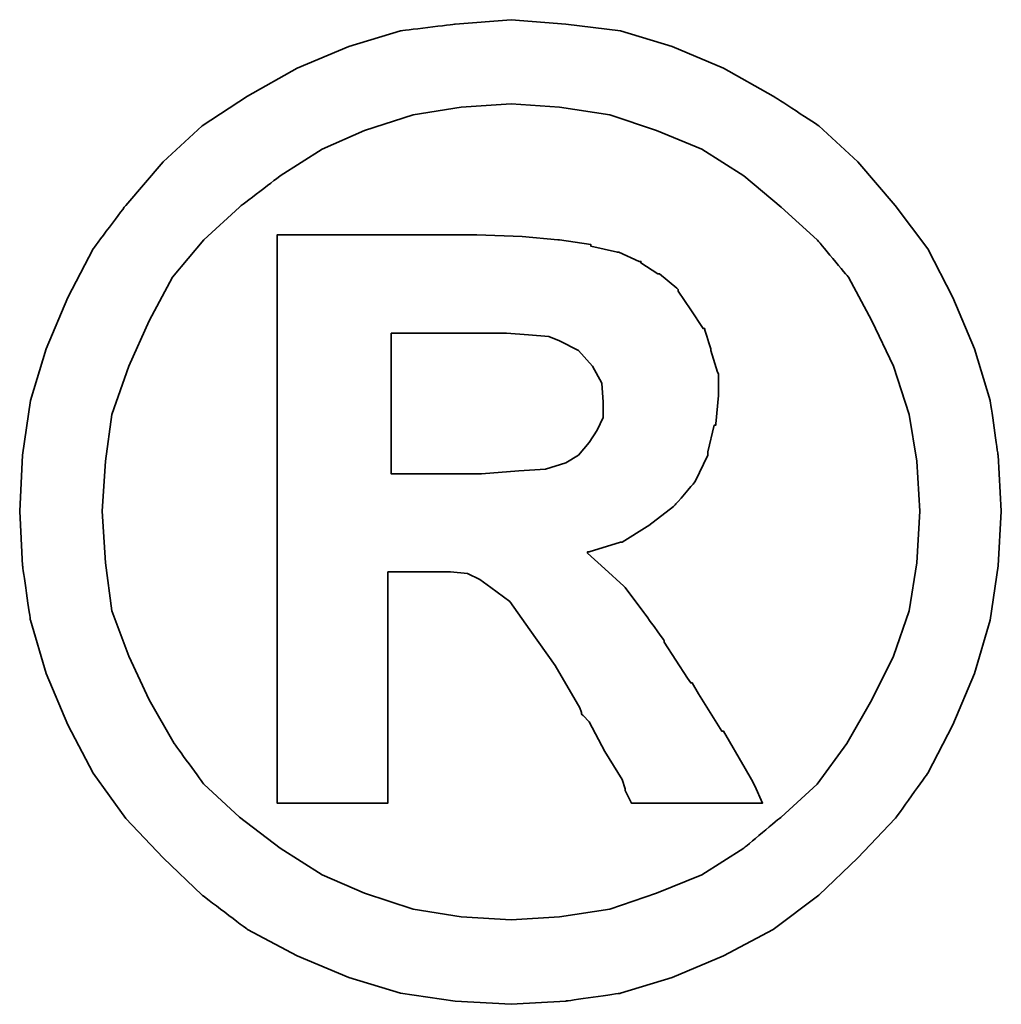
# Model space of a CAD drawing. Header units: millimetres. Extents: x -257 to 3135, y -1556 to 860.
# Tile 511 of 633: x 1346.06 to 1347.54, y -738.18 to -736.7. Entities that reach past the tile are written whole.
import ezdxf

# ---------------------------------------------------------------- set-up
doc = ezdxf.new("R2010")
doc.units = ezdxf.units.MM
doc.layers.add('DIM', color=4, linetype='CONTINUOUS')
doc.layers.add('layer 1', color=7, linetype='CONTINUOUS')

# ---------------------------------------------------------------- blocks, each defined once
blk = doc.blocks.new('TBI MOTION logo(完整正式版)')
at = {"layer": 'layer 1', "color": 22, "lineweight": 35}
for points, knots in [([(81.20634, 4.98624), (81.20634, 4.98624), (81.18649, 5.32862), (81.18649, 5.32862), (81.18649, 5.32862), (81.18649, 5.32862), (81.13886, 5.66206), (81.13886, 5.66206), (81.13886, 5.66206), (81.13886, 5.66206), (81.04359, 5.97764), (81.04359, 5.97764), (81.04359, 5.97764), (81.04359, 5.97764), (80.91061, 6.29124), (80.91061, 6.29124), (80.91061, 6.29124), (80.91061, 6.29124), (80.75778, 6.58697), (80.75778, 6.58697), (80.75778, 6.58697), (80.75778, 6.58697), (80.5593, 6.85294), (80.5593, 6.85294), (80.5593, 6.85294), (80.5593, 6.85294), (80.33105, 7.1189), (80.33105, 7.1189), (80.33105, 7.1189), (80.33105, 7.1189), (80.09287, 7.33921), (80.09287, 7.33921), (80.09287, 7.33921), (80.09287, 7.33921), (79.815, 7.51982), (79.815, 7.51982), (79.815, 7.51982), (79.815, 7.51982), (79.51133, 7.69051), (79.51133, 7.69051), (79.51133, 7.69051), (79.51133, 7.69051), (79.19773, 7.8235), (79.19773, 7.8235), (79.19773, 7.8235), (79.19773, 7.8235), (78.88215, 7.91877), (78.88215, 7.91877), (78.88215, 7.91877), (78.88215, 7.91877), (78.54871, 7.95846), (78.54871, 7.95846), (78.54871, 7.95846), (78.54871, 7.95846), (78.21526, 7.98625), (78.21526, 7.98625), (78.21526, 7.98625), (78.21526, 7.98625), (77.87388, 7.95846), (77.87388, 7.95846), (77.87388, 7.95846), (77.87388, 7.95846), (77.54044, 7.91877), (77.54044, 7.91877), (77.54044, 7.91877), (77.54044, 7.91877), (77.22485, 7.8235), (77.22485, 7.8235), (77.22485, 7.8235), (77.22485, 7.8235), (76.91027, 7.69051), (76.91027, 7.69051), (76.91027, 7.69051), (76.91027, 7.69051), (76.6056, 7.51982), (76.6056, 7.51982), (76.6056, 7.51982), (76.6056, 7.51982), (76.32972, 7.33921), (76.32972, 7.33921), (76.32972, 7.33921), (76.32972, 7.33921), (76.09154, 7.1189), (76.09154, 7.1189), (76.09154, 7.1189), (76.09154, 7.1189), (75.86329, 6.85294), (75.86329, 6.85294), (75.86329, 6.85294), (75.86329, 6.85294), (75.66382, 6.58697), (75.66382, 6.58697), (75.66382, 6.58697), (75.66382, 6.58697), (75.51099, 6.29124), (75.51099, 6.29124), (75.51099, 6.29124), (75.51099, 6.29124), (75.37702, 5.97764), (75.37702, 5.97764), (75.37702, 5.97764), (75.37702, 5.97764), (75.28175, 5.66206), (75.28175, 5.66206), (75.28175, 5.66206), (75.28175, 5.66206), (75.23411, 5.32862), (75.23411, 5.32862), (75.23411, 5.32862), (75.23411, 5.32862), (75.21625, 4.98624), (75.21625, 4.98624), (75.21625, 4.98624), (75.21625, 4.98624), (75.23411, 4.6528), (75.23411, 4.6528), (75.23411, 4.6528), (75.23411, 4.6528), (75.28175, 4.32035), (75.28175, 4.32035), (75.28175, 4.32035), (75.28175, 4.32035), (75.37702, 3.99583), (75.37702, 3.99583), (75.37702, 3.99583), (75.37702, 3.99583), (75.51099, 3.68224), (75.51099, 3.68224), (75.51099, 3.68224), (75.51099, 3.68224), (75.66382, 3.38749), (75.66382, 3.38749), (75.66382, 3.38749), (75.66382, 3.38749), (75.86329, 3.10963), (75.86329, 3.10963), (75.86329, 3.10963), (75.86329, 3.10963), (76.09154, 2.87145), (76.09154, 2.87145), (76.09154, 2.87145), (76.09154, 2.87145), (76.32972, 2.6432), (76.32972, 2.6432), (76.32972, 2.6432), (76.32972, 2.6432), (76.6056, 2.43381), (76.6056, 2.43381), (76.6056, 2.43381), (76.6056, 2.43381), (76.91027, 2.27205), (76.91027, 2.27205), (76.91027, 2.27205), (76.91027, 2.27205), (77.22485, 2.13906), (77.22485, 2.13906), (77.22485, 2.13906), (77.22485, 2.13906), (77.54044, 2.0438), (77.54044, 2.0438), (77.54044, 2.0438), (77.54044, 2.0438), (77.87388, 1.99616), (77.87388, 1.99616), (77.87388, 1.99616), (77.87388, 1.99616), (78.21526, 1.97631), (78.21526, 1.97631), (78.21526, 1.97631), (78.21526, 1.97631), (78.54871, 1.99616), (78.54871, 1.99616), (78.54871, 1.99616), (78.54871, 1.99616), (78.88215, 2.0438), (78.88215, 2.0438), (78.88215, 2.0438), (78.88215, 2.0438), (79.19773, 2.13906), (79.19773, 2.13906), (79.19773, 2.13906), (79.19773, 2.13906), (79.51133, 2.27205), (79.51133, 2.27205), (79.51133, 2.27205), (79.51133, 2.27205), (79.815, 2.43381), (79.815, 2.43381), (79.815, 2.43381), (79.815, 2.43381), (80.09287, 2.6432), (80.09287, 2.6432), (80.09287, 2.6432), (80.09287, 2.6432), (80.33105, 2.87145), (80.33105, 2.87145), (80.33105, 2.87145), (80.33105, 2.87145), (80.5593, 3.10963), (80.5593, 3.10963), (80.5593, 3.10963), (80.5593, 3.10963), (80.75778, 3.38749), (80.75778, 3.38749), (80.75778, 3.38749), (80.75778, 3.38749), (80.91061, 3.68224), (80.91061, 3.68224), (80.91061, 3.68224), (80.91061, 3.68224), (81.04359, 3.99583), (81.04359, 3.99583), (81.04359, 3.99583), (81.04359, 3.99583), (81.13886, 4.32035), (81.13886, 4.32035), (81.13886, 4.32035), (81.13886, 4.32035), (81.18649, 4.6528), (81.18649, 4.6528), (81.18649, 4.6528), (81.18649, 4.6528), (81.20634, 4.98624), (81.20634, 4.98624)], [0, 0, 0, 0, 0.0178571, 0.0178571, 0.0178571, 0.0178572, 0.0357143, 0.0357143, 0.0357143, 0.0357143, 0.0535714, 0.0535714, 0.0535714, 0.0535714, 0.0714286, 0.0714286, 0.0714286, 0.0714286, 0.0892857, 0.0892857, 0.0892857, 0.0892857, 0.1071429, 0.1071429, 0.1071429, 0.1071429, 0.125, 0.125, 0.125, 0.125, 0.1428571, 0.1428571, 0.1428571, 0.1428572, 0.1607143, 0.1607143, 0.1607143, 0.1607143, 0.1785714, 0.1785714, 0.1785714, 0.1785714, 0.1964286, 0.1964286, 0.1964286, 0.1964286, 0.2142857, 0.2142857, 0.2142857, 0.2142857, 0.2321429, 0.2321429, 0.2321429, 0.2321429, 0.25, 0.25, 0.25, 0.25, 0.2678571, 0.2678571, 0.2678571, 0.2678572, 0.2857143, 0.2857143, 0.2857143, 0.2857143, 0.3035714, 0.3035714, 0.3035714, 0.3035714, 0.3214286, 0.3214286, 0.3214286, 0.3214286, 0.3392857, 0.3392857, 0.3392857, 0.3392857, 0.3571429, 0.3571429, 0.3571429, 0.3571429, 0.375, 0.375, 0.375, 0.375, 0.3928571, 0.3928571, 0.3928571, 0.3928572, 0.4107143, 0.4107143, 0.4107143, 0.4107143, 0.4285714, 0.4285714, 0.4285714, 0.4285714, 0.4464286, 0.4464286, 0.4464286, 0.4464286, 0.4642857, 0.4642857, 0.4642857, 0.4642857, 0.4821429, 0.4821429, 0.4821429, 0.4821429, 0.5, 0.5, 0.5, 0.5, 0.5178571, 0.5178571, 0.5178571, 0.5178572, 0.5357143, 0.5357143, 0.5357143, 0.5357143, 0.5535714, 0.5535714, 0.5535714, 0.5535714, 0.5714286, 0.5714286, 0.5714286, 0.5714286, 0.5892857, 0.5892857, 0.5892857, 0.5892857, 0.6071429, 0.6071429, 0.6071429, 0.6071429, 0.625, 0.625, 0.625, 0.625, 0.6428571, 0.6428571, 0.6428571, 0.6428572, 0.6607143, 0.6607143, 0.6607143, 0.6607143, 0.6785714, 0.6785714, 0.6785714, 0.6785714, 0.6964286, 0.6964286, 0.6964286, 0.6964286, 0.7142857, 0.7142857, 0.7142857, 0.7142857, 0.7321429, 0.7321429, 0.7321429, 0.7321429, 0.75, 0.75, 0.75, 0.75, 0.7678571, 0.7678571, 0.7678571, 0.7678572, 0.7857143, 0.7857143, 0.7857143, 0.7857143, 0.8035714, 0.8035714, 0.8035714, 0.8035714, 0.8214286, 0.8214286, 0.8214286, 0.8214286, 0.8392857, 0.8392857, 0.8392857, 0.8392857, 0.8571429, 0.8571429, 0.8571429, 0.8571429, 0.875, 0.875, 0.875, 0.875, 0.8928571, 0.8928571, 0.8928571, 0.8928572, 0.9107143, 0.9107143, 0.9107143, 0.9107143, 0.9285714, 0.9285714, 0.9285714, 0.9285714, 0.9464286, 0.9464286, 0.9464286, 0.9464286, 0.9642857, 0.9642857, 0.9642857, 0.9642857, 0.9821429, 0.9821429, 0.9821429, 0.9821429, 1, 1, 1, 1]), ([(80.71014, 4.98624), (80.71014, 4.98624), (80.69129, 5.29091), (80.69129, 5.29091), (80.69129, 5.29091), (80.69129, 5.29091), (80.64464, 5.57672), (80.64464, 5.57672), (80.64464, 5.57672), (80.64464, 5.57672), (80.54937, 5.87245), (80.54937, 5.87245), (80.54937, 5.87245), (80.54937, 5.87245), (80.41639, 6.14833), (80.41639, 6.14833), (80.41639, 6.14833), (80.41639, 6.14833), (80.27349, 6.41429), (80.27349, 6.41429), (80.27349, 6.41429), (80.27349, 6.41429), (80.08295, 6.64255), (80.08295, 6.64255), (80.08295, 6.64255), (80.08295, 6.64255), (79.86264, 6.84301), (79.86264, 6.84301), (79.86264, 6.84301), (79.86264, 6.84301), (79.63439, 7.03355), (79.63439, 7.03355), (79.63439, 7.03355), (79.63439, 7.03355), (79.37835, 7.1963), (79.37835, 7.1963), (79.37835, 7.1963), (79.37835, 7.1963), (79.10246, 7.30944), (79.10246, 7.30944), (79.10246, 7.30944), (79.10246, 7.30944), (78.81665, 7.40471), (78.81665, 7.40471), (78.81665, 7.40471), (78.81665, 7.40471), (78.511, 7.45234), (78.511, 7.45234), (78.511, 7.45234), (78.511, 7.45234), (78.21526, 7.47219), (78.21526, 7.47219), (78.21526, 7.47219), (78.21526, 7.47219), (77.9106, 7.45234), (77.9106, 7.45234), (77.9106, 7.45234), (77.9106, 7.45234), (77.61685, 7.40471), (77.61685, 7.40471), (77.61685, 7.40471), (77.61685, 7.40471), (77.32012, 7.30944), (77.32012, 7.30944), (77.32012, 7.30944), (77.32012, 7.30944), (77.06309, 7.1963), (77.06309, 7.1963), (77.06309, 7.1963), (77.06309, 7.1963), (76.80606, 7.03355), (76.80606, 7.03355), (76.80606, 7.03355), (76.80606, 7.03355), (76.55797, 6.84301), (76.55797, 6.84301), (76.55797, 6.84301), (76.55797, 6.84301), (76.34063, 6.64255), (76.34063, 6.64255), (76.34063, 6.64255), (76.34063, 6.64255), (76.1491, 6.41429), (76.1491, 6.41429), (76.1491, 6.41429), (76.1491, 6.41429), (76.0062, 6.14833), (76.0062, 6.14833), (76.0062, 6.14833), (76.0062, 6.14833), (75.88314, 5.87245), (75.88314, 5.87245), (75.88314, 5.87245), (75.88314, 5.87245), (75.77794, 5.57672), (75.77794, 5.57672), (75.77794, 5.57672), (75.77794, 5.57672), (75.73924, 5.29091), (75.73924, 5.29091), (75.73924, 5.29091), (75.73924, 5.29091), (75.72039, 4.98624), (75.72039, 4.98624), (75.72039, 4.98624), (75.72039, 4.98624), (75.73924, 4.67165), (75.73924, 4.67165), (75.73924, 4.67165), (75.73924, 4.67165), (75.77794, 4.37791), (75.77794, 4.37791), (75.77794, 4.37791), (75.77794, 4.37791), (75.88314, 4.10102), (75.88314, 4.10102), (75.88314, 4.10102), (75.88314, 4.10102), (76.0062, 3.83407), (76.0062, 3.83407), (76.0062, 3.83407), (76.0062, 3.83407), (76.15902, 3.56811), (76.15902, 3.56811), (76.15902, 3.56811), (76.15902, 3.56811), (76.34063, 3.32001), (76.34063, 3.32001), (76.34063, 3.32001), (76.34063, 3.32001), (76.55797, 3.11955), (76.55797, 3.11955), (76.55797, 3.11955), (76.55797, 3.11955), (76.80606, 2.92901), (76.80606, 2.92901), (76.80606, 2.92901), (76.80606, 2.92901), (77.06309, 2.76725), (77.06309, 2.76725), (77.06309, 2.76725), (77.06309, 2.76725), (77.32012, 2.65412), (77.32012, 2.65412), (77.32012, 2.65412), (77.32012, 2.65412), (77.61685, 2.55786), (77.61685, 2.55786), (77.61685, 2.55786), (77.61685, 2.55786), (77.9106, 2.51022), (77.9106, 2.51022), (77.9106, 2.51022), (77.9106, 2.51022), (78.21526, 2.49137), (78.21526, 2.49137), (78.21526, 2.49137), (78.21526, 2.49137), (78.511, 2.51022), (78.511, 2.51022), (78.511, 2.51022), (78.511, 2.51022), (78.81665, 2.55786), (78.81665, 2.55786), (78.81665, 2.55786), (78.81665, 2.55786), (79.10246, 2.65412), (79.10246, 2.65412), (79.10246, 2.65412), (79.10246, 2.65412), (79.37835, 2.76725), (79.37835, 2.76725), (79.37835, 2.76725), (79.37835, 2.76725), (79.63439, 2.92901), (79.63439, 2.92901), (79.63439, 2.92901), (79.63439, 2.92901), (79.86264, 3.11955), (79.86264, 3.11955), (79.86264, 3.11955), (79.86264, 3.11955), (80.08295, 3.32001), (80.08295, 3.32001), (80.08295, 3.32001), (80.08295, 3.32001), (80.26356, 3.56811), (80.26356, 3.56811), (80.26356, 3.56811), (80.26356, 3.56811), (80.41639, 3.83407), (80.41639, 3.83407), (80.41639, 3.83407), (80.41639, 3.83407), (80.54937, 4.10102), (80.54937, 4.10102), (80.54937, 4.10102), (80.54937, 4.10102), (80.64464, 4.37791), (80.64464, 4.37791), (80.64464, 4.37791), (80.64464, 4.37791), (80.69129, 4.67165), (80.69129, 4.67165), (80.69129, 4.67165), (80.69129, 4.67165), (80.71014, 4.98624), (80.71014, 4.98624)], [0, 0, 0, 0, 0.0192308, 0.0192308, 0.0192308, 0.0192308, 0.0384615, 0.0384615, 0.0384615, 0.0384615, 0.0576923, 0.0576923, 0.0576923, 0.0576923, 0.0769231, 0.0769231, 0.0769231, 0.0769231, 0.0961538, 0.0961538, 0.0961538, 0.0961539, 0.1153846, 0.1153846, 0.1153846, 0.1153846, 0.1346154, 0.1346154, 0.1346154, 0.1346154, 0.1538462, 0.1538462, 0.1538462, 0.1538462, 0.1730769, 0.1730769, 0.1730769, 0.1730769, 0.1923077, 0.1923077, 0.1923077, 0.1923077, 0.2115385, 0.2115385, 0.2115385, 0.2115385, 0.2307692, 0.2307692, 0.2307692, 0.2307692, 0.25, 0.25, 0.25, 0.25, 0.2692308, 0.2692308, 0.2692308, 0.2692308, 0.2884615, 0.2884615, 0.2884615, 0.2884615, 0.3076923, 0.3076923, 0.3076923, 0.3076923, 0.3269231, 0.3269231, 0.3269231, 0.3269231, 0.3461538, 0.3461538, 0.3461538, 0.3461539, 0.3653846, 0.3653846, 0.3653846, 0.3653846, 0.3846154, 0.3846154, 0.3846154, 0.3846154, 0.4038462, 0.4038462, 0.4038462, 0.4038462, 0.4230769, 0.4230769, 0.4230769, 0.4230769, 0.4423077, 0.4423077, 0.4423077, 0.4423077, 0.4615385, 0.4615385, 0.4615385, 0.4615385, 0.4807692, 0.4807692, 0.4807692, 0.4807692, 0.5, 0.5, 0.5, 0.5, 0.5192308, 0.5192308, 0.5192308, 0.5192308, 0.5384615, 0.5384615, 0.5384615, 0.5384615, 0.5576923, 0.5576923, 0.5576923, 0.5576923, 0.5769231, 0.5769231, 0.5769231, 0.5769231, 0.5961538, 0.5961538, 0.5961538, 0.5961539, 0.6153846, 0.6153846, 0.6153846, 0.6153846, 0.6346154, 0.6346154, 0.6346154, 0.6346154, 0.6538462, 0.6538462, 0.6538462, 0.6538462, 0.6730769, 0.6730769, 0.6730769, 0.6730769, 0.6923077, 0.6923077, 0.6923077, 0.6923077, 0.7115385, 0.7115385, 0.7115385, 0.7115385, 0.7307692, 0.7307692, 0.7307692, 0.7307692, 0.75, 0.75, 0.75, 0.75, 0.7692308, 0.7692308, 0.7692308, 0.7692308, 0.7884615, 0.7884615, 0.7884615, 0.7884615, 0.8076923, 0.8076923, 0.8076923, 0.8076923, 0.8269231, 0.8269231, 0.8269231, 0.8269231, 0.8461538, 0.8461538, 0.8461538, 0.8461539, 0.8653846, 0.8653846, 0.8653846, 0.8653846, 0.8846154, 0.8846154, 0.8846154, 0.8846154, 0.9038462, 0.9038462, 0.9038462, 0.9038462, 0.9230769, 0.9230769, 0.9230769, 0.9230769, 0.9423077, 0.9423077, 0.9423077, 0.9423077, 0.9615385, 0.9615385, 0.9615385, 0.9615385, 0.9807692, 0.9807692, 0.9807692, 0.9807692, 1, 1, 1, 1]), ([(76.78721, 3.2823), (76.78721, 3.2823), (76.78721, 3.32001), (76.78721, 3.32001), (76.78721, 3.32001), (76.78721, 3.32001), (76.78721, 3.42422), (76.78721, 3.42422), (76.78721, 3.42422), (76.78721, 3.42422), (76.78721, 3.59689), (76.78721, 3.59689), (76.78721, 3.59689), (76.78721, 3.59689), (76.78721, 3.80529), (76.78721, 3.80529), (76.78721, 3.80529), (76.78721, 3.80529), (76.78721, 4.0524), (76.78721, 4.0524), (76.78721, 4.0524), (76.78721, 4.0524), (76.78721, 4.32035), (76.78721, 4.32035), (76.78721, 4.32035), (76.78721, 4.32035), (76.78721, 4.92868), (76.78721, 4.92868), (76.78721, 4.92868), (76.78721, 4.92868), (76.78721, 5.53801), (76.78721, 5.53801), (76.78721, 5.53801), (76.78721, 5.53801), (76.78721, 5.82482), (76.78721, 5.82482), (76.78721, 5.82482), (76.78721, 5.82482), (76.78721, 6.07291), (76.78721, 6.07291), (76.78721, 6.07291), (76.78721, 6.07291), (76.78721, 6.30017), (76.78721, 6.30017), (76.78721, 6.30017), (76.78721, 6.30017), (76.78721, 6.45399), (76.78721, 6.45399), (76.78721, 6.45399), (76.78721, 6.45399), (76.78721, 6.5572), (76.78721, 6.5572), (76.78721, 6.5572), (76.78721, 6.5572), (76.78721, 6.59689), (76.78721, 6.59689), (76.78721, 6.59689), (76.78721, 6.59689), (76.78721, 6.67232), (76.78721, 6.67232), (76.78721, 6.67232), (76.78721, 6.67232), (76.8537, 6.67232), (76.8537, 6.67232), (76.8537, 6.67232), (76.8537, 6.67232), (76.87355, 6.67232), (76.87355, 6.67232), (76.87355, 6.67232), (76.87355, 6.67232), (76.91027, 6.67232), (76.91027, 6.67232), (76.91027, 6.67232), (76.91027, 6.67232), (77.04424, 6.67232), (77.04424, 6.67232), (77.04424, 6.67232), (77.04424, 6.67232), (77.22485, 6.67232), (77.22485, 6.67232), (77.22485, 6.67232), (77.22485, 6.67232), (77.43524, 6.67232), (77.43524, 6.67232), (77.43524, 6.67232), (77.43524, 6.67232), (77.65357, 6.67232), (77.65357, 6.67232), (77.65357, 6.67232), (77.65357, 6.67232), (77.82625, 6.67232), (77.82625, 6.67232), (77.82625, 6.67232), (77.82625, 6.67232), (77.94037, 6.67232), (77.94037, 6.67232), (77.94037, 6.67232), (77.94037, 6.67232), (77.97709, 6.67232), (77.97709, 6.67232), (77.97709, 6.67232), (77.97709, 6.67232), (77.99694, 6.67232), (77.99694, 6.67232), (77.99694, 6.67232), (77.99694, 6.67232), (78.00686, 6.67232), (78.00686, 6.67232), (78.00686, 6.67232), (78.00686, 6.67232), (78.28275, 6.6624), (78.28275, 6.6624), (78.28275, 6.6624), (78.28275, 6.6624), (78.50107, 6.64255), (78.50107, 6.64255), (78.50107, 6.64255), (78.50107, 6.64255), (78.511, 6.64255), (78.511, 6.64255), (78.511, 6.64255), (78.511, 6.64255), (78.70154, 6.61476), (78.70154, 6.61476), (78.70154, 6.61476), (78.70154, 6.61476), (78.70154, 6.60483), (78.70154, 6.60483), (78.70154, 6.60483), (78.70154, 6.60483), (78.86429, 6.56713), (78.86429, 6.56713), (78.86429, 6.56713), (78.86429, 6.56713), (78.87223, 6.56713), (78.87223, 6.56713), (78.87223, 6.56713), (78.87223, 6.56713), (78.99727, 6.51056), (78.99727, 6.51056), (78.99727, 6.51056), (78.99727, 6.51056), (79.00719, 6.51056), (79.00719, 6.51056), (79.00719, 6.51056), (79.00719, 6.51056), (79.00719, 6.50162), (79.00719, 6.50162), (79.00719, 6.50162), (79.00719, 6.50162), (79.1104, 6.43415), (79.1104, 6.43415), (79.1104, 6.43415), (79.1104, 6.43415), (79.12132, 6.43415), (79.12132, 6.43415), (79.12132, 6.43415), (79.12132, 6.43415), (79.22552, 6.34781), (79.22552, 6.34781), (79.22552, 6.34781), (79.22552, 6.34781), (79.23544, 6.33888), (79.23544, 6.33888), (79.23544, 6.33888), (79.23544, 6.33888), (79.23544, 6.32895), (79.23544, 6.32895), (79.23544, 6.32895), (79.23544, 6.32895), (79.31087, 6.21483), (79.31087, 6.21483), (79.31087, 6.21483), (79.31087, 6.21483), (79.38629, 6.1007), (79.38629, 6.1007), (79.38629, 6.1007), (79.38629, 6.1007), (79.3972, 6.1007), (79.3972, 6.1007), (79.3972, 6.1007), (79.3972, 6.1007), (79.3972, 6.09078), (79.3972, 6.09078), (79.3972, 6.09078), (79.3972, 6.09078), (79.43392, 5.97764), (79.43392, 5.97764), (79.43392, 5.97764), (79.43392, 5.97764), (79.43392, 5.96772), (79.43392, 5.96772), (79.43392, 5.96772), (79.43392, 5.96772), (79.47362, 5.83474), (79.47362, 5.83474), (79.47362, 5.83474), (79.47362, 5.83474), (79.48156, 5.82482), (79.48156, 5.82482), (79.48156, 5.82482), (79.48156, 5.82482), (79.48156, 5.69977), (79.48156, 5.69977), (79.48156, 5.69977), (79.48156, 5.69977), (79.48156, 5.69183), (79.48156, 5.69183), (79.48156, 5.69183), (79.48156, 5.69183), (79.4637, 5.51915), (79.4637, 5.51915), (79.4637, 5.51915), (79.4637, 5.51915), (79.4637, 5.51122), (79.4637, 5.51122), (79.4637, 5.51122), (79.4637, 5.51122), (79.45377, 5.51122), (79.45377, 5.51122), (79.45377, 5.51122), (79.45377, 5.51122), (79.41507, 5.34847), (79.41507, 5.34847), (79.41507, 5.34847), (79.41507, 5.34847), (79.41507, 5.33854), (79.41507, 5.33854), (79.41507, 5.33854), (79.41507, 5.33854), (79.41507, 5.32862), (79.41507, 5.32862), (79.41507, 5.32862), (79.41507, 5.32862), (79.33865, 5.16785), (79.33865, 5.16785), (79.33865, 5.16785), (79.33865, 5.16785), (79.33071, 5.15693), (79.33071, 5.15693), (79.33071, 5.15693), (79.33071, 5.15693), (79.2156, 5.02495), (79.2156, 5.02495), (79.2156, 5.02495), (79.2156, 5.02495), (79.20567, 5.01502), (79.20567, 5.01502), (79.20567, 5.01502), (79.20567, 5.01502), (79.05483, 4.89991), (79.05483, 4.89991), (79.05483, 4.89991), (79.05483, 4.89991), (79.04491, 4.89197), (79.04491, 4.89197), (79.04491, 4.89197), (79.04491, 4.89197), (78.89208, 4.7967), (78.89208, 4.7967), (78.89208, 4.7967), (78.89208, 4.7967), (78.88215, 4.7967), (78.88215, 4.7967), (78.88215, 4.7967), (78.88215, 4.7967), (78.69161, 4.73913), (78.69161, 4.73913), (78.69161, 4.73913), (78.69161, 4.73913), (78.68169, 4.73913), (78.68169, 4.73913), (78.68169, 4.73913), (78.68169, 4.73913), (78.68169, 4.72921), (78.68169, 4.72921), (78.68169, 4.72921), (78.68169, 4.72921), (78.78688, 4.63394), (78.78688, 4.63394), (78.78688, 4.63394), (78.78688, 4.63394), (78.902, 4.52875), (78.902, 4.52875), (78.902, 4.52875), (78.902, 4.52875), (78.91093, 4.52081), (78.91093, 4.52081), (78.91093, 4.52081), (78.91093, 4.52081), (79.02506, 4.36798), (79.02506, 4.36798), (79.02506, 4.36798), (79.02506, 4.36798), (79.1501, 4.1953), (79.1501, 4.1953), (79.1501, 4.1953), (79.1501, 4.1953), (79.1501, 4.18736), (79.1501, 4.18736), (79.1501, 4.18736), (79.1501, 4.18736), (79.29201, 3.96705), (79.29201, 3.96705), (79.29201, 3.96705), (79.29201, 3.96705), (79.31087, 3.93828), (79.31087, 3.93828), (79.31087, 3.93828), (79.31087, 3.93828), (79.32079, 3.93828), (79.32079, 3.93828), (79.32079, 3.93828), (79.32079, 3.93828), (79.3585, 3.87178), (79.3585, 3.87178), (79.3585, 3.87178), (79.3585, 3.87178), (79.50141, 3.64353), (79.50141, 3.64353), (79.50141, 3.64353), (79.50141, 3.64353), (79.51133, 3.64353), (79.51133, 3.64353), (79.51133, 3.64353), (79.51133, 3.64353), (79.64431, 3.41528), (79.64431, 3.41528), (79.64431, 3.41528), (79.64431, 3.41528), (79.68202, 3.3478), (79.68202, 3.3478), (79.68202, 3.3478), (79.68202, 3.3478), (79.70187, 3.31009), (79.70187, 3.31009), (79.70187, 3.31009), (79.70187, 3.31009), (79.7495, 3.2049), (79.7495, 3.2049), (79.7495, 3.2049), (79.7495, 3.2049), (79.64431, 3.2049), (79.64431, 3.2049), (79.64431, 3.2049), (79.64431, 3.2049), (79.62546, 3.2049), (79.62546, 3.2049), (79.62546, 3.2049), (79.62546, 3.2049), (79.53912, 3.2049), (79.53912, 3.2049), (79.53912, 3.2049), (79.53912, 3.2049), (79.31087, 3.2049), (79.31087, 3.2049), (79.31087, 3.2049), (79.31087, 3.2049), (79.08262, 3.2049), (79.08262, 3.2049), (79.08262, 3.2049), (79.08262, 3.2049), (79.00719, 3.2049), (79.00719, 3.2049), (79.00719, 3.2049), (79.00719, 3.2049), (78.98735, 3.2049), (78.98735, 3.2049), (78.98735, 3.2049), (78.98735, 3.2049), (78.94964, 3.2049), (78.94964, 3.2049), (78.94964, 3.2049), (78.94964, 3.2049), (78.92979, 3.24459), (78.92979, 3.24459), (78.92979, 3.24459), (78.92979, 3.24459), (78.91093, 3.2823), (78.91093, 3.2823), (78.91093, 3.2823), (78.91093, 3.2823), (78.91093, 3.29223), (78.91093, 3.29223), (78.91093, 3.29223), (78.91093, 3.29223), (78.89208, 3.3478), (78.89208, 3.3478), (78.89208, 3.3478), (78.89208, 3.3478), (78.78688, 3.52048), (78.78688, 3.52048), (78.78688, 3.52048), (78.78688, 3.52048), (78.69161, 3.7001), (78.69161, 3.7001), (78.69161, 3.7001), (78.69161, 3.7001), (78.6539, 3.7388), (78.6539, 3.7388), (78.6539, 3.7388), (78.6539, 3.7388), (78.64398, 3.74873), (78.64398, 3.74873), (78.64398, 3.74873), (78.64398, 3.74873), (78.64398, 3.75766), (78.64398, 3.75766), (78.64398, 3.75766), (78.64398, 3.75766), (78.63405, 3.78644), (78.63405, 3.78644), (78.63405, 3.78644), (78.63405, 3.78644), (78.48321, 4.04347), (78.48321, 4.04347), (78.48321, 4.04347), (78.48321, 4.04347), (78.33038, 4.2618), (78.33038, 4.2618), (78.33038, 4.2618), (78.33038, 4.2618), (78.20732, 4.43447), (78.20732, 4.43447), (78.20732, 4.43447), (78.20732, 4.43447), (78.09221, 4.52081), (78.09221, 4.52081), (78.09221, 4.52081), (78.09221, 4.52081), (78.02472, 4.56845), (78.02472, 4.56845), (78.02472, 4.56845), (78.02472, 4.56845), (77.9493, 4.60616), (77.9493, 4.60616), (77.9493, 4.60616), (77.9493, 4.60616), (77.8451, 4.61608), (77.8451, 4.61608), (77.8451, 4.61608), (77.8451, 4.61608), (77.71113, 4.61608), (77.71113, 4.61608), (77.71113, 4.61608), (77.71113, 4.61608), (77.69128, 4.61608), (77.69128, 4.61608), (77.69128, 4.61608), (77.69128, 4.61608), (77.67342, 4.61608), (77.67342, 4.61608), (77.67342, 4.61608), (77.67342, 4.61608), (77.5583, 4.61608), (77.5583, 4.61608), (77.5583, 4.61608), (77.5583, 4.61608), (77.46303, 4.61608), (77.46303, 4.61608), (77.46303, 4.61608), (77.46303, 4.61608), (77.46303, 4.54761), (77.46303, 4.54761), (77.46303, 4.54761), (77.46303, 4.54761), (77.46303, 4.47318), (77.46303, 4.47318), (77.46303, 4.47318), (77.46303, 4.47318), (77.46303, 4.24294), (77.46303, 4.24294), (77.46303, 4.24294), (77.46303, 4.24294), (77.46303, 3.99583), (77.46303, 3.99583), (77.46303, 3.99583), (77.46303, 3.99583), (77.46303, 3.72888), (77.46303, 3.72888), (77.46303, 3.72888), (77.46303, 3.72888), (77.46303, 3.51055), (77.46303, 3.51055), (77.46303, 3.51055), (77.46303, 3.51055), (77.46303, 3.42422), (77.46303, 3.42422), (77.46303, 3.42422), (77.46303, 3.42422), (77.46303, 3.35773), (77.46303, 3.35773), (77.46303, 3.35773), (77.46303, 3.35773), (77.46303, 3.30017), (77.46303, 3.30017), (77.46303, 3.30017), (77.46303, 3.30017), (77.46303, 3.2823), (77.46303, 3.2823), (77.46303, 3.2823), (77.46303, 3.2823), (77.46303, 3.2049), (77.46303, 3.2049), (77.46303, 3.2049), (77.46303, 3.2049), (77.39753, 3.2049), (77.39753, 3.2049), (77.39753, 3.2049), (77.39753, 3.2049), (77.37768, 3.2049), (77.37768, 3.2049), (77.37768, 3.2049), (77.37768, 3.2049), (77.32012, 3.2049), (77.32012, 3.2049), (77.32012, 3.2049), (77.32012, 3.2049), (77.12165, 3.2049), (77.12165, 3.2049), (77.12165, 3.2049), (77.12165, 3.2049), (76.94897, 3.2049), (76.94897, 3.2049), (76.94897, 3.2049), (76.94897, 3.2049), (76.8924, 3.2049), (76.8924, 3.2049), (76.8924, 3.2049), (76.8924, 3.2049), (76.8537, 3.2049), (76.8537, 3.2049), (76.8537, 3.2049), (76.8537, 3.2049), (76.78721, 3.2049), (76.78721, 3.2049), (76.78721, 3.2049), (76.78721, 3.2049), (76.78721, 3.2823), (76.78721, 3.2823)], [0, 0, 0, 0, 0.0074074, 0.0074074, 0.0074074, 0.0074074, 0.0148148, 0.0148148, 0.0148148, 0.0148148, 0.0222222, 0.0222222, 0.0222222, 0.0222222, 0.0296296, 0.0296296, 0.0296296, 0.0296296, 0.037037, 0.037037, 0.037037, 0.037037, 0.0444444, 0.0444444, 0.0444444, 0.0444445, 0.0518519, 0.0518519, 0.0518519, 0.0518519, 0.0592593, 0.0592593, 0.0592593, 0.0592593, 0.0666667, 0.0666667, 0.0666667, 0.0666667, 0.0740741, 0.0740741, 0.0740741, 0.0740741, 0.0814815, 0.0814815, 0.0814815, 0.0814815, 0.0888889, 0.0888889, 0.0888889, 0.0888889, 0.0962963, 0.0962963, 0.0962963, 0.0962963, 0.1037037, 0.1037037, 0.1037037, 0.1037037, 0.1111111, 0.1111111, 0.1111111, 0.1111111, 0.1185185, 0.1185185, 0.1185185, 0.1185185, 0.1259259, 0.1259259, 0.1259259, 0.1259259, 0.1333333, 0.1333333, 0.1333333, 0.1333333, 0.1407407, 0.1407407, 0.1407407, 0.1407408, 0.1481481, 0.1481481, 0.1481481, 0.1481482, 0.1555556, 0.1555556, 0.1555556, 0.1555556, 0.162963, 0.162963, 0.162963, 0.162963, 0.1703704, 0.1703704, 0.1703704, 0.1703704, 0.1777778, 0.1777778, 0.1777778, 0.1777778, 0.1851852, 0.1851852, 0.1851852, 0.1851852, 0.1925926, 0.1925926, 0.1925926, 0.1925926, 0.2, 0.2, 0.2, 0.2, 0.2074074, 0.2074074, 0.2074074, 0.2074074, 0.2148148, 0.2148148, 0.2148148, 0.2148148, 0.2222222, 0.2222222, 0.2222222, 0.2222222, 0.2296296, 0.2296296, 0.2296296, 0.2296296, 0.237037, 0.237037, 0.237037, 0.237037, 0.2444444, 0.2444444, 0.2444444, 0.2444445, 0.2518519, 0.2518519, 0.2518519, 0.2518519, 0.2592593, 0.2592593, 0.2592593, 0.2592593, 0.2666667, 0.2666667, 0.2666667, 0.2666667, 0.2740741, 0.2740741, 0.2740741, 0.2740741, 0.2814815, 0.2814815, 0.2814815, 0.2814815, 0.2888889, 0.2888889, 0.2888889, 0.2888889, 0.2962963, 0.2962963, 0.2962963, 0.2962963, 0.3037037, 0.3037037, 0.3037037, 0.3037037, 0.3111111, 0.3111111, 0.3111111, 0.3111111, 0.3185185, 0.3185185, 0.3185185, 0.3185185, 0.3259259, 0.3259259, 0.3259259, 0.3259259, 0.3333333, 0.3333333, 0.3333333, 0.3333333, 0.3407407, 0.3407407, 0.3407407, 0.3407408, 0.3481481, 0.3481481, 0.3481481, 0.3481482, 0.3555556, 0.3555556, 0.3555556, 0.3555556, 0.362963, 0.362963, 0.362963, 0.362963, 0.3703704, 0.3703704, 0.3703704, 0.3703704, 0.3777778, 0.3777778, 0.3777778, 0.3777778, 0.3851852, 0.3851852, 0.3851852, 0.3851852, 0.3925926, 0.3925926, 0.3925926, 0.3925926, 0.4, 0.4, 0.4, 0.4, 0.4074074, 0.4074074, 0.4074074, 0.4074074, 0.4148148, 0.4148148, 0.4148148, 0.4148148, 0.4222222, 0.4222222, 0.4222222, 0.4222222, 0.4296296, 0.4296296, 0.4296296, 0.4296296, 0.437037, 0.437037, 0.437037, 0.437037, 0.4444444, 0.4444444, 0.4444444, 0.4444445, 0.4518519, 0.4518519, 0.4518519, 0.4518519, 0.4592593, 0.4592593, 0.4592593, 0.4592593, 0.4666667, 0.4666667, 0.4666667, 0.4666667, 0.4740741, 0.4740741, 0.4740741, 0.4740741, 0.4814815, 0.4814815, 0.4814815, 0.4814815, 0.4888889, 0.4888889, 0.4888889, 0.4888889, 0.4962963, 0.4962963, 0.4962963, 0.4962963, 0.5037037, 0.5037037, 0.5037037, 0.5037037, 0.5111111, 0.5111111, 0.5111111, 0.5111111, 0.5185185, 0.5185185, 0.5185185, 0.5185185, 0.5259259, 0.5259259, 0.5259259, 0.5259259, 0.5333333, 0.5333333, 0.5333333, 0.5333333, 0.5407407, 0.5407407, 0.5407407, 0.5407408, 0.5481481, 0.5481481, 0.5481481, 0.5481482, 0.5555556, 0.5555556, 0.5555556, 0.5555556, 0.562963, 0.562963, 0.562963, 0.562963, 0.5703704, 0.5703704, 0.5703704, 0.5703704, 0.5777778, 0.5777778, 0.5777778, 0.5777778, 0.5851852, 0.5851852, 0.5851852, 0.5851852, 0.5925926, 0.5925926, 0.5925926, 0.5925926, 0.6, 0.6, 0.6, 0.6, 0.6074074, 0.6074074, 0.6074074, 0.6074074, 0.6148148, 0.6148148, 0.6148148, 0.6148148, 0.6222222, 0.6222222, 0.6222222, 0.6222222, 0.6296296, 0.6296296, 0.6296296, 0.6296296, 0.637037, 0.637037, 0.637037, 0.637037, 0.6444444, 0.6444444, 0.6444444, 0.6444445, 0.6518519, 0.6518519, 0.6518519, 0.6518519, 0.6592593, 0.6592593, 0.6592593, 0.6592593, 0.6666667, 0.6666667, 0.6666667, 0.6666667, 0.6740741, 0.6740741, 0.6740741, 0.6740741, 0.6814815, 0.6814815, 0.6814815, 0.6814815, 0.6888889, 0.6888889, 0.6888889, 0.6888889, 0.6962963, 0.6962963, 0.6962963, 0.6962963, 0.7037037, 0.7037037, 0.7037037, 0.7037037, 0.7111111, 0.7111111, 0.7111111, 0.7111111, 0.7185185, 0.7185185, 0.7185185, 0.7185185, 0.7259259, 0.7259259, 0.7259259, 0.7259259, 0.7333333, 0.7333333, 0.7333333, 0.7333333, 0.7407407, 0.7407407, 0.7407407, 0.7407408, 0.7481481, 0.7481481, 0.7481481, 0.7481482, 0.7555556, 0.7555556, 0.7555556, 0.7555556, 0.762963, 0.762963, 0.762963, 0.762963, 0.7703704, 0.7703704, 0.7703704, 0.7703704, 0.7777778, 0.7777778, 0.7777778, 0.7777778, 0.7851852, 0.7851852, 0.7851852, 0.7851852, 0.7925926, 0.7925926, 0.7925926, 0.7925926, 0.8, 0.8, 0.8, 0.8, 0.8074074, 0.8074074, 0.8074074, 0.8074074, 0.8148148, 0.8148148, 0.8148148, 0.8148148, 0.8222222, 0.8222222, 0.8222222, 0.8222222, 0.8296296, 0.8296296, 0.8296296, 0.8296296, 0.837037, 0.837037, 0.837037, 0.837037, 0.8444444, 0.8444444, 0.8444444, 0.8444445, 0.8518519, 0.8518519, 0.8518519, 0.8518519, 0.8592593, 0.8592593, 0.8592593, 0.8592593, 0.8666667, 0.8666667, 0.8666667, 0.8666667, 0.8740741, 0.8740741, 0.8740741, 0.8740741, 0.8814815, 0.8814815, 0.8814815, 0.8814815, 0.8888889, 0.8888889, 0.8888889, 0.8888889, 0.8962963, 0.8962963, 0.8962963, 0.8962963, 0.9037037, 0.9037037, 0.9037037, 0.9037037, 0.9111111, 0.9111111, 0.9111111, 0.9111111, 0.9185185, 0.9185185, 0.9185185, 0.9185185, 0.9259259, 0.9259259, 0.9259259, 0.9259259, 0.9333333, 0.9333333, 0.9333333, 0.9333333, 0.9407407, 0.9407407, 0.9407407, 0.9407408, 0.9481481, 0.9481481, 0.9481481, 0.9481482, 0.9555556, 0.9555556, 0.9555556, 0.9555556, 0.962963, 0.962963, 0.962963, 0.962963, 0.9703704, 0.9703704, 0.9703704, 0.9703704, 0.9777778, 0.9777778, 0.9777778, 0.9777778, 0.9851852, 0.9851852, 0.9851852, 0.9851852, 0.9925926, 0.9925926, 0.9925926, 0.9925926, 1, 1, 1, 1]), ([(77.48288, 6.07291), (77.48288, 6.07291), (77.48288, 5.99551), (77.48288, 5.99551), (77.48288, 5.99551), (77.48288, 5.99551), (77.48288, 5.82482), (77.48288, 5.82482), (77.48288, 5.82482), (77.48288, 5.82482), (77.48288, 5.63328), (77.48288, 5.63328), (77.48288, 5.63328), (77.48288, 5.63328), (77.48288, 5.46358), (77.48288, 5.46358), (77.48288, 5.46358), (77.48288, 5.46358), (77.48288, 5.29091), (77.48288, 5.29091), (77.48288, 5.29091), (77.48288, 5.29091), (77.48288, 5.21449), (77.48288, 5.21449), (77.48288, 5.21449), (77.48288, 5.21449), (77.50074, 5.21449), (77.50074, 5.21449), (77.50074, 5.21449), (77.50074, 5.21449), (77.71113, 5.21449), (77.71113, 5.21449), (77.71113, 5.21449), (77.71113, 5.21449), (77.94037, 5.21449), (77.94037, 5.21449), (77.94037, 5.21449), (77.94037, 5.21449), (78.01579, 5.21449), (78.01579, 5.21449), (78.01579, 5.21449), (78.01579, 5.21449), (78.03465, 5.21449), (78.03465, 5.21449), (78.03465, 5.21449), (78.03465, 5.21449), (78.2629, 5.23335), (78.2629, 5.23335), (78.2629, 5.23335), (78.2629, 5.23335), (78.42565, 5.24327), (78.42565, 5.24327), (78.42565, 5.24327), (78.42565, 5.24327), (78.54871, 5.28098), (78.54871, 5.28098), (78.54871, 5.28098), (78.54871, 5.28098), (78.62611, 5.32862), (78.62611, 5.32862), (78.62611, 5.32862), (78.62611, 5.32862), (78.69161, 5.40503), (78.69161, 5.40503), (78.69161, 5.40503), (78.69161, 5.40503), (78.73925, 5.48145), (78.73925, 5.48145), (78.73925, 5.48145), (78.73925, 5.48145), (78.77696, 5.55885), (78.77696, 5.55885), (78.77696, 5.55885), (78.77696, 5.55885), (78.77696, 5.65214), (78.77696, 5.65214), (78.77696, 5.65214), (78.77696, 5.65214), (78.76902, 5.76726), (78.76902, 5.76726), (78.76902, 5.76726), (78.76902, 5.76726), (78.71146, 5.87245), (78.71146, 5.87245), (78.71146, 5.87245), (78.71146, 5.87245), (78.62611, 5.96772), (78.62611, 5.96772), (78.62611, 5.96772), (78.62611, 5.96772), (78.511, 6.02528), (78.511, 6.02528), (78.511, 6.02528), (78.511, 6.02528), (78.44451, 6.05306), (78.44451, 6.05306), (78.44451, 6.05306), (78.44451, 6.05306), (78.32046, 6.06299), (78.32046, 6.06299), (78.32046, 6.06299), (78.32046, 6.06299), (78.18748, 6.07291), (78.18748, 6.07291), (78.18748, 6.07291), (78.18748, 6.07291), (77.99694, 6.07291), (77.99694, 6.07291), (77.99694, 6.07291), (77.99694, 6.07291), (77.97709, 6.07291), (77.97709, 6.07291), (77.97709, 6.07291), (77.97709, 6.07291), (77.90167, 6.07291), (77.90167, 6.07291), (77.90167, 6.07291), (77.90167, 6.07291), (77.69128, 6.07291), (77.69128, 6.07291), (77.69128, 6.07291), (77.69128, 6.07291), (77.50074, 6.07291), (77.50074, 6.07291), (77.50074, 6.07291), (77.50074, 6.07291), (77.48288, 6.07291), (77.48288, 6.07291)], [0, 0, 0, 0, 0.03125, 0.03125, 0.03125, 0.03125, 0.0625, 0.0625, 0.0625, 0.0625, 0.09375, 0.09375, 0.09375, 0.09375, 0.125, 0.125, 0.125, 0.125, 0.15625, 0.15625, 0.15625, 0.15625, 0.1875, 0.1875, 0.1875, 0.1875, 0.21875, 0.21875, 0.21875, 0.21875, 0.25, 0.25, 0.25, 0.25, 0.28125, 0.28125, 0.28125, 0.28125, 0.3125, 0.3125, 0.3125, 0.3125, 0.34375, 0.34375, 0.34375, 0.34375, 0.375, 0.375, 0.375, 0.375, 0.40625, 0.40625, 0.40625, 0.40625, 0.4375, 0.4375, 0.4375, 0.4375, 0.46875, 0.46875, 0.46875, 0.46875, 0.5, 0.5, 0.5, 0.5, 0.53125, 0.53125, 0.53125, 0.53125, 0.5625, 0.5625, 0.5625, 0.5625, 0.59375, 0.59375, 0.59375, 0.59375, 0.625, 0.625, 0.625, 0.625, 0.65625, 0.65625, 0.65625, 0.65625, 0.6875, 0.6875, 0.6875, 0.6875, 0.71875, 0.71875, 0.71875, 0.71875, 0.75, 0.75, 0.75, 0.75, 0.78125, 0.78125, 0.78125, 0.78125, 0.8125, 0.8125, 0.8125, 0.8125, 0.84375, 0.84375, 0.84375, 0.84375, 0.875, 0.875, 0.875, 0.875, 0.90625, 0.90625, 0.90625, 0.90625, 0.9375, 0.9375, 0.9375, 0.9375, 0.96875, 0.96875, 0.96875, 0.96875, 1, 1, 1, 1])]:
    blk.add_open_spline(points, degree=3, knots=knots, dxfattribs=at)

msp = doc.modelspace()

# ---------------------------------------------------------------- block references
at = {"layer": 'DIM', "color": 7, "xscale": 0.246592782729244, "yscale": 0.246592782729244, "zscale": 0.246592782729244}
msp.add_blockref('TBI MOTION logo(完整正式版)', (1327.5156, -738.6722), dxfattribs=at)

doc.saveas('drawing.dxf')
